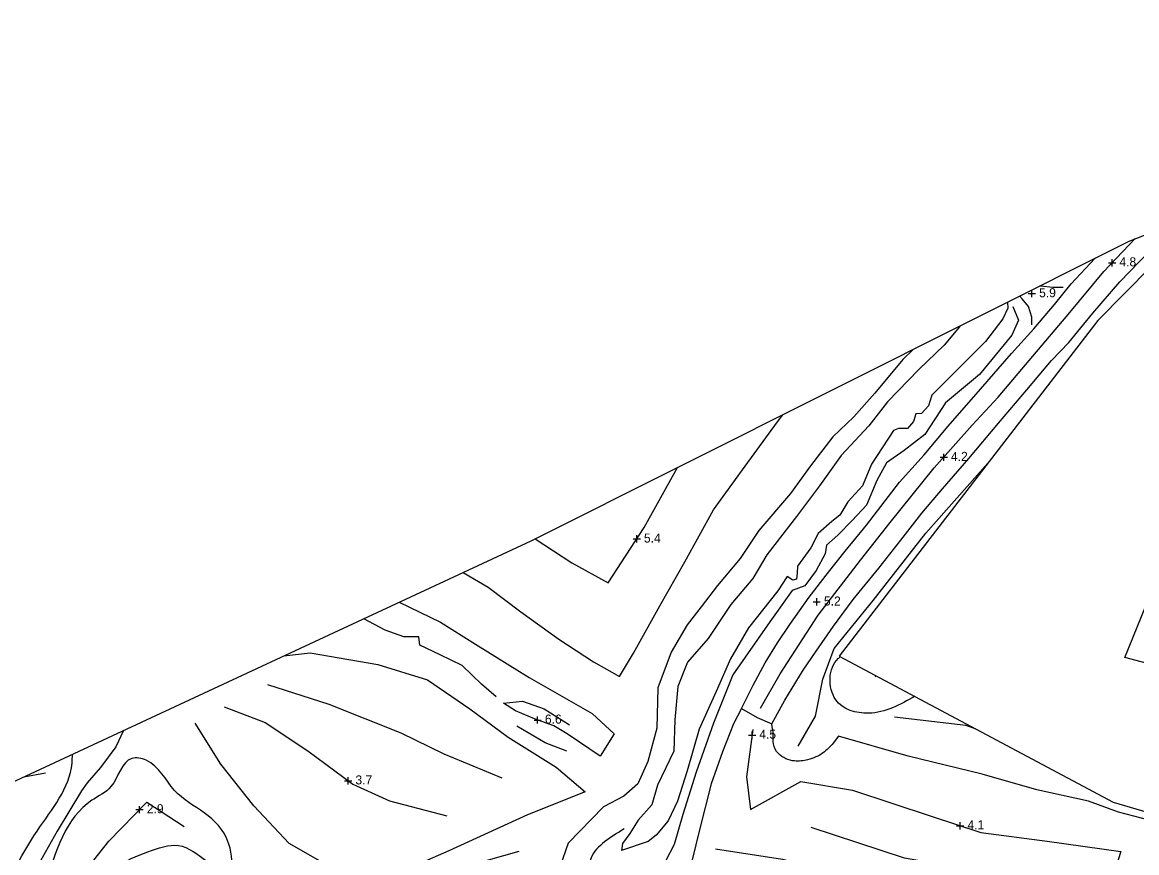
# Model space of a CAD drawing. Extents: x 2316231 to 2323598, y 363169 to 371906.
# Drawn here: x 2322419 to 2323036, y 369149 to 369609 of the extents above; entities that cross this region are included whole.
import ezdxf

# ---------------------------------------------------------------- set-up
doc = ezdxf.new("R2010")
doc.units = 0
for name, color, linetype in [('RD_DTM_BkLn1', 7, 'Continuous'), ('RD_DTM_Holes', 7, 'Continuous'), ('RD_DTM_TinHull', 7, 'Continuous'), ('RD_DTM_Void', 7, 'Continuous'), ('RD_EX_H2O', 7, 'Continuous'), ('RD_EX_Road', 7, 'Continuous')]:
    doc.layers.add(name, color=color, linetype=linetype)

msp = doc.modelspace()

# ---------------------------------------------------------------- linework, layer by layer
at = {"layer": 'RD_DTM_BkLn1'}
for p, q in [((2322890.873, 369247.052), (2322891.451, 369247.36)), ((2322419.714, 369191.398), (2322431.637, 369193.624))]:
    msp.add_line(p, q, dxfattribs=at)
for points in [[(2322827.355, 369229.464), (2322838.241, 369248.498), (2322859.245, 369280.876), (2322882.775, 369311.369), (2322899.088, 369332.217), (2322923.548, 369362.438), (2322944.448, 369386.039), (2322958.969, 369401.588), (2322978.093, 369424.25), (2322997.543, 369447.374), (2323017.311, 369471.212), (2323034.741, 369489.388)], [(2322966.985, 369451.748), (2322970.105, 369444.244), (2322966.364, 369436.049), (2322948.477, 369414.14), (2322929.656, 369398.486), (2322918.33, 369380.961), (2322906.879, 369372.108), (2322897.18, 369365.352), (2322891.68, 369355.513), (2322886.098, 369341.913), (2322878.137, 369333.291), (2322870.253, 369325.157), (2322863.861, 369319.626), (2322863.101, 369314.856), (2322858.252, 369305.668), (2322851.941, 369297.209), (2322844.882, 369294.574), (2322832.578, 369277.166), (2322812.139, 369247.816), (2322801.362, 369221.113), (2322791.811, 369193.934), (2322784.313, 369170.474), (2322779.648, 369153.915), (2322775.053, 369145.107)], [(2322911.775, 369428.065), (2322906.083, 369422.48), (2322890.71, 369403.845), (2322879.102, 369390.801), (2322867.357, 369379.728), (2322855.041, 369363.669), (2322843.937, 369348.292), (2322826.493, 369327.86), (2322816.093, 369312.297), (2322803.559, 369297.291), (2322794.46, 369285.598), (2322786.737, 369275.612), (2322777.892, 369260.393), (2322770.535, 369240.658), (2322770.093, 369218.292), (2322765.006, 369199.934), (2322759.579, 369187.598), (2322751.788, 369180.634), (2322740.401, 369174.742), (2322720.894, 369154.688), (2322711.683, 369128.054), (2322662.917, 369130.444), (2322640.326, 369135.069), (2322693.778, 369150.205)], [(2322662.812, 369304.539), (2322676.631, 369296.462), (2322694.733, 369282.825), (2322715.794, 369267.645), (2322734.981, 369255.181), (2322749.393, 369246.977), (2322757.036, 369259.973), (2322771.664, 369286.008), (2322785.489, 369310.461), (2322801.444, 369339.183), (2322818.874, 369363.437), (2322836.809, 369387.9), (2322839.644, 369391.881)], [(2322702.726, 369323.196), (2322722.938, 369309.967), (2322743.068, 369298.748), (2322763.006, 369329.5), (2322781.357, 369362.641)], [(2322848.171, 369208.315), (2322857.745, 369224.984), (2322861.861, 369245.489), (2322868.059, 369262.511), (2322889.715, 369289.055), (2322918.873, 369326.412), (2322953.178, 369365.108)], [(2322627.394, 369288.055), (2322650.263, 369277.043), (2322669.716, 369264.911), (2322699.274, 369246.381), (2322734.219, 369226.548), (2322746.323, 369215.295), (2322738.685, 369202.812), (2322720.37, 369215.316), (2322712.921, 369219.612), (2322702.363, 369223.506), (2322691.821, 369227.937), (2322685.124, 369232.166), (2322695.704, 369233.348), (2322707.657, 369229.107), (2322721.764, 369220.152)], [(2322681.166, 369235.642), (2322672.918, 369242.751), (2322662.263, 369253.035), (2322650.111, 369258.974), (2322638.909, 369264.331), (2322638.271, 369268.983), (2322630.041, 369268.842), (2322619.578, 369272.712), (2322607.913, 369278.988)], [(2322563.674, 369258.399), (2322578.2, 369260.153), (2322615.654, 369253.674), (2322643.046, 369245.136), (2322666.583, 369229.038), (2322687.653, 369213.428), (2322714.266, 369196.764), (2322730.302, 369183.17), (2322698.465, 369170.442), (2322654.858, 369150.451), (2322617.746, 369134.259), (2322597.858, 369136.577), (2322566.598, 369154.525), (2322546.95, 369175.366), (2322528.695, 369198.415), (2322514.594, 369221.175)], [(2322554.487, 369242.454), (2322588.427, 369231.707), (2322628.388, 369215.77), (2322652.049, 369204.149), (2322684.212, 369190.922)], [(2322530.537, 369230.179), (2322553.269, 369221.469), (2322576.799, 369205.884), (2322601.723, 369187.348), (2322622.014, 369178.123), (2322653.756, 369169.868)], [(2322720.175, 369205.608), (2322708.225, 369210.195), (2322692.436, 369219.392)], [(2322946.37, 369218.058), (2322941.075, 369219.879), (2322901.5, 369224.371)], [(2322474.953, 369217.107), (2322470.596, 369208.055), (2322462.18, 369196.666), (2322454.805, 369188.146), (2322451.695, 369183.66), (2322438.067, 369161.319), (2322423.171, 369134.713), (2322414.474, 369105.495), (2322409.648, 369077.783), (2322410.455, 369057.496)], [(2322823.102, 369217.559), (2322819.7, 369191.399), (2322821.792, 369173.25), (2322849.63, 369188.87), (2322878.263, 369184.107), (2322921.831, 369169.57), (2322949.219, 369160.603), (2322986.031, 369155.718), (2323026.861, 369150.008), (2323020.313, 369129.979), (2322966.338, 369136.095), (2322907.097, 369146.391), (2322855.43, 369163.366)], [(2322441.055, 369123.372), (2322466.657, 369155.756), (2322487.85, 369177.443), (2322508.521, 369163.999)], [(2322802.415, 369151.63), (2322839.542, 369145.858), (2322888.287, 369131.931), (2322935.228, 369118.021), (2322978.952, 369102.205), (2323008.231, 369093.686)]]:
    msp.add_lwpolyline(points, dxfattribs=at)
at = {"layer": 'RD_DTM_Holes'}
for points in [[(2323161.358, 369593.396), (2323014.032, 369444.167), (2322870.959, 369258.293), (2323022.464, 369177.458), (2323060.187, 369166.259)], [(2323104.855, 369237.297), (2323028.937, 369257.526), (2323054.909, 369321.509)]]:
    msp.add_lwpolyline(points, dxfattribs=at)
at = {"layer": 'RD_DTM_TinHull'}
msp.add_lwpolyline([(2319782.271, 371232.132), (2319735.05, 371773.026), (2320925.274, 371905.831), (2321343.399, 371858.015), (2321109.741, 371125.092), (2321259.088, 370783.878), (2321451.866, 370308.131), (2321545.882, 369878.312), (2321496.483, 369600.925), (2321592.742, 369376.322), (2321772.553, 369180.585), (2321930.831, 369046.826), (2322410.389, 369187.058), (2322700.489, 369322.074), (2323031.423, 369488.086), (2323384.71, 369626.658), (2323598.112, 369182.404), (2323506.079, 369141.824), (2322749.057, 368805.183), (2322437.788, 368637.943)], dxfattribs=at)
at = {"layer": 'RD_DTM_Void'}
for p, q in [((2323021.968, 369474.068), (2323021.968, 369478.068)), ((2323019.968, 369476.068), (2323023.968, 369476.068)), ((2322977.536, 369456.938), (2322977.536, 369460.938)), ((2322975.536, 369458.938), (2322979.536, 369458.938)), ((2322926.768, 369368.333), (2322930.768, 369368.333)), ((2322928.768, 369366.333), (2322928.768, 369370.333)), ((2322758.879, 369321.134), (2322758.879, 369325.134)), ((2322756.879, 369323.134), (2322760.879, 369323.134)), ((2322856.476, 369288.264), (2322860.476, 369288.264)), ((2322858.476, 369286.264), (2322858.476, 369290.264)), ((2322704.054, 369220.882), (2322704.054, 369224.882)), ((2322702.054, 369222.882), (2322706.054, 369222.882)), ((2322820.705, 369214.503), (2322824.705, 369214.503)), ((2322822.705, 369212.503), (2322822.705, 369216.503)), ((2322597.207, 369189.22), (2322601.207, 369189.22)), ((2322599.207, 369187.22), (2322599.207, 369191.22)), ((2322481.751, 369173.265), (2322485.751, 369173.265)), ((2322483.751, 369171.265), (2322483.751, 369175.265)), ((2322935.87, 369164.301), (2322939.87, 369164.301)), ((2322937.87, 369162.301), (2322937.87, 369166.301))]:
    msp.add_line(p, q, dxfattribs=at)
at = {"layer": 'RD_EX_H2O'}
for points in [[(2322964.017, 369454.272), (2322964.278, 369450.949), (2322961.465, 369444.943), (2322951.892, 369432.382), (2322936.357, 369416.961), (2322922.206, 369402.734), (2322920.326, 369396.899), (2322916.428, 369392.504), (2322913.418, 369392.447), (2322911.993, 369388.077), (2322908.721, 369384.213), (2322903.813, 369384.306), (2322900.961, 369383.257), (2322888.801, 369364.593), (2322883.735, 369352.624), (2322875.7, 369343.727), (2322871.357, 369336.231), (2322866.752, 369332.869), (2322859.25, 369326.117), (2322855.164, 369318.152), (2322847.908, 369308.138), (2322847.705, 369304.235), (2322847.375, 369300.81), (2322845.292, 369300.292), (2322842.158, 369302.362), (2322836.998, 369294.371), (2322820.736, 369273.917), (2322810.858, 369256.665), (2322802.836, 369238.716), (2322793.402, 369217.782), (2322786.862, 369194.683), (2322781.491, 369177.952), (2322776.304, 369167.035), (2322769.579, 369159.07), (2322765.153, 369155.671), (2322750.358, 369150.706)], [(2322937.841, 369441.141), (2322936.525, 369439.413), (2322928.979, 369430.476), (2322915.038, 369416.988), (2322897.736, 369398.956), (2322887.333, 369385.745), (2322871.956, 369369.392), (2322860.038, 369352.445), (2322847.284, 369335.494), (2322830.921, 369314.396), (2322823.146, 369301.197), (2322810.929, 369286.881), (2322798.361, 369268.065), (2322787.014, 369254.852), (2322781.673, 369241.381), (2322779.989, 369223.003), (2322779.497, 369205.69), (2322770.44, 369186.771), (2322767.236, 369175.979), (2322759.61, 369167.342), (2322755.113, 369160.086), (2322751.06, 369154.425), (2322750.358, 369150.706)]]:
    msp.add_lwpolyline(points, dxfattribs=at)
for points in [[(2322912.759, 369235.99), (2322887.153, 369226.639), (2322868.995, 369234.114), (2322870.397, 369256.936), (2322871.636, 369257.931)], [(2322751.971, 369162.574), (2322733.589, 369146.654), (2322729.771, 369123.459), (2322721.738, 369110.884), (2322701.188, 369106.103), (2322663.144, 369109.446), (2322627.956, 369119.607), (2322603.036, 369125.495), (2322588.66, 369129.841), (2322574.833, 369138.112), (2322564.58, 369119.048), (2322571.588, 369093.832), (2322577.534, 369068.626), (2322568.439, 369041.645), (2322550.719, 369018.445), (2322516.797, 369002.284), (2322488.752, 369001.977), (2322467.402, 369009.063), (2322444.882, 369031.924), (2322435.573, 369065.58), (2322434.302, 369091.318), (2322448.205, 369117.729), (2322470.9, 369141.708), (2322488.268, 369149.863), (2322505.307, 369153.386), (2322522.075, 369144.097), (2322533.024, 369139.854), (2322533.166, 369154.172), (2322503.148, 369183.921), (2322487.439, 369200.557), (2322479.471, 369201.621), (2322467.947, 369186.056), (2322457.416, 369178.46), (2322431.721, 369131.948), (2322420.446, 369089.736), (2322420.366, 369058.684), (2322422.397, 369045.516), (2322411.097, 369040.065), (2322400.859, 369070.064), (2322405.656, 369116.874), (2322427.068, 369161.383), (2322446.388, 369198.96), (2322446.603, 369203.912)]]:
    msp.add_spline(points, degree=3, dxfattribs=at)
at = {"layer": 'RD_EX_Road'}
for points in [[(2322833.582, 369220.749), (2322833.582, 369220.749), (2322840.855, 369233.904), (2322851.061, 369250.4), (2322858.216, 369260.976), (2322867.836, 369274.767), (2322878.601, 369289.634), (2322892.851, 369306.93), (2322905.019, 369322.489), (2322916.704, 369337.419), (2322928.149, 369350.966), (2322942.585, 369367.639), (2322959.006, 369387.232), (2322974.819, 369405.684), (2322988.343, 369421.971), (2322997.94, 369431.844), (2323011.309, 369448.109), (2323026.169, 369465.483), (2323042.59, 369482.544), (2323057.677, 369498.384)], [(2322816.795, 369229.238), (2322823.35, 369242.184), (2322829.959, 369254.545), (2322836.855, 369265.578), (2322843.552, 369275.74), (2322854.247, 369290.811), (2322865.051, 369304.746), (2322874.198, 369316.403), (2322886.046, 369330.842), (2322904.199, 369354.48), (2322917.965, 369369.762), (2322931.271, 369385.645), (2322949.085, 369406.109), (2322966.235, 369425.791), (2322978.554, 369439.485), (2322990.093, 369452.9), (2322999.287, 369464.425), (2323012.42, 369478.423), (2323012.704, 369478.696)], [(2322994.932, 369462.291), (2322989.188, 369462.355), (2322982.316, 369463.146), (2322981.975, 369463.281)], [(2322977.571, 369441.715), (2322977.465, 369445.884), (2322975.727, 369451.764), (2322972.208, 369456.12), (2322970.743, 369457.646)], [(2322816.795, 369229.238), (2322812.418, 369220.726), (2322806.413, 369205.254), (2322800.101, 369187.469), (2322793.576, 369162.029), (2322789.64, 369145.547), (2322785.895, 369129.088), (2322781.146, 369113.76), (2322776.992, 369100.899), (2322769.641, 369091.041), (2322760.253, 369064.696), (2322754.629, 369041.135), (2322750.357, 369028.395), (2322734.654, 369032.598), (2322730.712, 369014.063), (2322749.153, 369008.891), (2322769.487, 369003.057), (2322789.272, 368999.879), (2322795.609, 368998.066), (2322803.539, 368995.438), (2322807.092, 368994.785), (2322811.228, 369012.232), (2322814.388, 369027.503), (2322814.743, 369029.507)], [(2322816.795, 369229.238), (2322825.504, 369224.202), (2322833.582, 369220.749)], [(2323042.486, 369167.447), (2323025.46, 369171.925), (2323008.805, 369177.904), (2322980.331, 369184.302), (2322949.955, 369192.95), (2322909.162, 369202.768), (2322870.567, 369213.856), (2322867.595, 369210.073)]]:
    msp.add_lwpolyline(points, dxfattribs=at)
msp.add_spline([(2322867.595, 369210.073), (2322862.124, 369204.748), (2322853.454, 369200.898), (2322846.21, 369200.187), (2322837.266, 369204.341), (2322834.484, 369209.669), (2322834.466, 369214.255), (2322833.582, 369220.749)], degree=3, dxfattribs=at)

# ---------------------------------------------------------------- texts
at = {"layer": 'RD_DTM_Void'}
for s, p in [('4.8', (2323025.968, 369474.068)), ('5.9', (2322981.536, 369456.938)), ('4.2', (2322932.768, 369366.333)), ('5.4', (2322762.879, 369321.134)), ('5.2', (2322862.476, 369286.264)), ('6.6', (2322708.054, 369220.882)), ('4.5', (2322826.705, 369212.503)), ('3.7', (2322603.207, 369187.22)), ('2.9', (2322487.751, 369171.265)), ('4.1', (2322941.87, 369162.301))]:
    msp.add_text(s, height=5, dxfattribs=at).set_placement(p)

doc.saveas('drawing.dxf')
